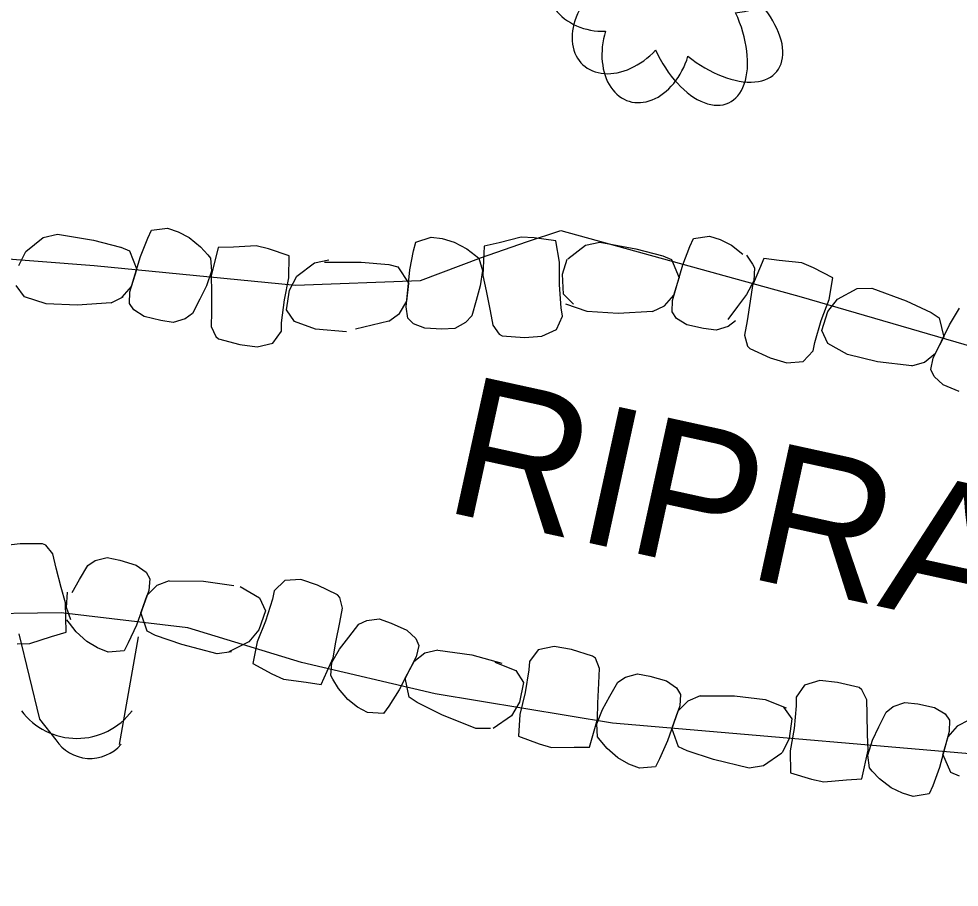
# Model space of a CAD drawing. Extents: x 588843 to 2552415, y 180129 to 269402.
# Drawn here: x 594553.76 to 594594.24, y 185096.89 to 185134.28 of the extents above; entities that cross this region are included whole.
import ezdxf

# ---------------------------------------------------------------- set-up
doc = ezdxf.new("R2010")
doc.units = 0
for name, color, linetype in [('Default', 7, 'Continuous'), ('E_DRN', 7, 'Continuous'), ('E_DRN_RipRap', 7, 'Continuous'), ('E_DRN_RipRap_Text', 7, 'Continuous'), ('E_LAND_Vegetation', 7, 'Continuous'), ('E_STRUCT', 7, 'Continuous')]:
    doc.layers.add(name, color=color, linetype=linetype)

# ---------------------------------------------------------------- blocks, each defined once
blk = doc.blocks.new('DTRE')
at = {"layer": 'Default'}
blk.add_circle((-0.184, 0), 0.183, dxfattribs=at)
for centre, major_axis, ratio in [((-1.87, 5.32), (1.359, -4.981), 0.782863), ((4.056, 2.736), (-5.272, -2.928), 0.691916), ((-5.872, 0.152), (4.932, -0.123), 0.832022), ((3.542, -3.707), (-5.012, 4.582), 0.560249), ((-2.492, -5.243), (1.802, 4.856), 0.716896)]:
    blk.add_ellipse(centre, major_axis=major_axis, ratio=ratio, start_param=1.570796, end_param=4.712389, dxfattribs=at)
blk = doc.blocks.new('CULV2')
at = {"layer": 'E_DRN'}
blk.add_arc((19.68, 14.76), 24.6, 216.8699, 323.1301, dxfattribs=at)
blk = doc.blocks.new('CULV2_4')
at = {"layer": 'E_DRN'}
blk.add_arc((64.6, 48.4), 80.7, 216.8699, 323.1301, dxfattribs=at)
blk = doc.blocks.new('RIPRT_3')
at = {"layer": 'E_DRN_RipRap_Text'}
blk.add_text('RIPRAP', height=39.37, dxfattribs=at).set_placement((-0.46, -11.78))
blk = doc.blocks.new('DTRE_4')
at = {"layer": 'E_LAND_Vegetation'}
blk.add_circle((-0.6, 0), 0.601, dxfattribs=at)
for centre, major_axis, ratio in [((-6.14, 17.45), (4.46, -16.34), 0.782863), ((13.31, 8.98), (-17.3, -9.61), 0.691916), ((-19.26, 0.5), (16.18, -0.4), 0.832022), ((11.62, -12.16), (-16.44, 15.03), 0.560249), ((-8.18, -17.2), (5.91, 15.93), 0.716896)]:
    blk.add_ellipse(centre, major_axis=major_axis, ratio=ratio, start_param=1.570796, end_param=4.712389, dxfattribs=at)

msp = doc.modelspace()

# ---------------------------------------------------------------- linework, layer by layer
at = {"layer": 'E_DRN_RipRap'}
for p, q in [((594559.475, 185125.186), (594560.163, 185125.27)), ((594560.163, 185125.27), (594560.621, 185125.117)), ((594554.057, 185124.269), (594554.805, 185124.871)), ((594554.805, 185124.871), (594555.415, 185125.012)), ((594555.415, 185125.012), (594556.97, 185124.746)), ((594559, 185124.054), (594559.311, 185124.836)), ((594559.311, 185124.836), (594559.475, 185125.186)), ((594560.621, 185125.117), (594561.096, 185124.861)), ((594561.096, 185124.861), (594561.58, 185124.47)), ((594570.842, 185124.673), (594571.501, 185124.889)), ((594571.501, 185124.889), (594571.981, 185124.828)), ((594571.981, 185124.828), (594572.496, 185124.669)), ((594575.386, 185124.884), (594574.439, 185124.638)), ((594575.937, 185124.855), (594575.386, 185124.884)), ((594576.867, 185124.731), (594575.937, 185124.855)), ((594582.639, 185124.477), (594582.8, 185124.831)), ((594582.8, 185124.831), (594583.49, 185124.927)), ((594583.49, 185124.927), (594583.952, 185124.783)), ((594556.97, 185124.746), (594558.13, 185124.456)), ((594558.149, 185124.457), (594558.523, 185124.287)), ((594561.58, 185124.47), (594561.889, 185124.123)), ((594562.336, 185124.444), (594562.036, 185123.218)), ((594562.994, 185124.455), (594562.336, 185124.444)), ((594563.968, 185124.512), (594562.994, 185124.455)), ((594564.503, 185124.378), (594563.968, 185124.512)), ((594570.747, 185124.297), (594570.842, 185124.673)), ((594572.496, 185124.669), (594573.048, 185124.378)), ((594573.795, 185124.5), (594573.735, 185123.237)), ((594574.439, 185124.638), (594573.795, 185124.5)), ((594577.037, 185123.802), (594576.867, 185124.731)), ((594577.394, 185123.948), (594578.155, 185124.539)), ((594578.155, 185124.539), (594578.768, 185124.671)), ((594578.768, 185124.671), (594580.321, 185124.383)), ((594580.321, 185124.383), (594581.477, 185124.077)), ((594582.336, 185123.69), (594582.639, 185124.477)), ((594583.952, 185124.783), (594584.431, 185124.536)), ((594584.431, 185124.536), (594584.923, 185124.154)), ((594553.755, 185123.664), (594554.057, 185124.269)), ((594558.523, 185124.287), (594558.842, 185123.495)), ((594558.539, 185122.529), (594559, 185124.054)), ((594561.889, 185124.123), (594562.003, 185123.98)), ((594562.003, 185123.98), (594562.055, 185123.423)), ((594565.39, 185124.076), (594564.503, 185124.378)), ((594565.379, 185123.132), (594565.39, 185124.076)), ((594570.592, 185123.469), (594570.747, 185124.297)), ((594573.048, 185124.378), (594573.417, 185124.097)), ((594573.417, 185124.097), (594573.557, 185123.979)), ((594573.557, 185123.979), (594573.715, 185123.442)), ((594581.477, 185124.077), (594581.854, 185123.914)), ((594585.088, 185124.113), (594585.339, 185123.723)), ((594565.727, 185123.201), (594566.491, 185123.779)), ((594566.491, 185123.779), (594567.104, 185123.899)), ((594566.912, 185123.811), (594568.488, 185123.799)), ((594568.488, 185123.799), (594569.678, 185123.7)), ((594569.678, 185123.7), (594570.078, 185123.605)), ((594570.078, 185123.605), (594570.543, 185122.89)), ((594577.03, 185122.833), (594577.037, 185123.802)), ((594577.166, 185123.292), (594577.366, 185123.937)), ((594581.854, 185123.914), (594582.184, 185123.129)), ((594581.891, 185122.157), (594582.336, 185123.69)), ((594585.339, 185123.723), (594585.429, 185123.564)), ((594585.833, 185123.97), (594585.34, 185122.808)), ((594586.487, 185123.879), (594585.833, 185123.97)), ((594587.462, 185123.783), (594586.487, 185123.879)), ((594587.971, 185123.566), (594587.462, 185123.783)), ((594558.61, 185122.757), (594558.842, 185123.495)), ((594562.055, 185123.423), (594561.837, 185122.792)), ((594562.036, 185123.218), (594562.049, 185122.533)), ((594565.408, 185122.607), (594565.727, 185123.201)), ((594570.432, 185121.882), (594570.592, 185123.469)), ((594573.715, 185123.442), (594573.622, 185122.781)), ((594573.735, 185123.237), (594573.88, 185122.568)), ((594577.198, 185122.428), (594577.166, 185123.292)), ((594585.429, 185123.564), (594585.392, 185123.007)), ((594588.802, 185123.13), (594587.971, 185123.566)), ((594554.008, 185122.314), (594553.646, 185122.807)), ((594561.837, 185122.792), (594561.549, 185122.218)), ((594565.187, 185122.183), (594565.379, 185123.132)), ((594570.457, 185122.12), (594570.543, 185122.89)), ((594573.622, 185122.781), (594573.449, 185122.161)), ((594577.1, 185121.844), (594577.03, 185122.833)), ((594581.96, 185122.387), (594582.184, 185123.129)), ((594585.392, 185123.007), (594585.076, 185122.419)), ((594585.34, 185122.808), (594585.245, 185122.13)), ((594588.641, 185122.201), (594588.802, 185123.13)), ((594558.203, 185122.304), (594558.61, 185122.757)), ((594558.518, 185122.031), (594558.539, 185122.529)), ((594562.049, 185122.533), (594562.045, 185121.667)), ((594565.274, 185121.754), (594565.408, 185122.607)), ((594573.88, 185122.568), (594574.042, 185121.716)), ((594577.635, 185121.999), (594577.198, 185122.428)), ((594581.556, 185121.926), (594581.96, 185122.387)), ((594585.076, 185122.419), (594584.699, 185121.897)), ((594588.997, 185122.214), (594589.847, 185122.665)), ((594589.847, 185122.665), (594590.473, 185122.688)), ((594590.473, 185122.688), (594591.951, 185122.135)), ((594554.931, 185122.014), (594554.008, 185122.314)), ((594556.262, 185121.947), (594554.931, 185122.014)), ((594557.736, 185122.054), (594556.262, 185121.947)), ((594557.736, 185122.054), (594558.249, 185122.306)), ((594558.702, 185121.753), (594558.518, 185122.031)), ((594561.549, 185122.218), (594561.228, 185121.597)), ((594565.067, 185121.2), (594565.187, 185122.183)), ((594570.144, 185121.596), (594570.457, 185122.12)), ((594573.449, 185122.161), (594573.252, 185121.489)), ((594578.227, 185121.682), (594577.309, 185121.995)), ((594581.876, 185121.66), (594581.891, 185122.157)), ((594585.245, 185122.13), (594585.103, 185121.276)), ((594588.299, 185121.295), (594588.641, 185122.201)), ((594588.586, 185121.678), (594588.997, 185122.214)), ((594591.951, 185122.135), (594593.036, 185121.632)), ((594559.148, 185121.471), (594558.702, 185121.753)), ((594561.228, 185121.597), (594560.917, 185121.366)), ((594562.045, 185121.667), (594562.038, 185121.04)), ((594565.62, 185121.248), (594565.274, 185121.754)), ((594569.68, 185121.264), (594570.144, 185121.596)), ((594570.506, 185121.389), (594570.432, 185121.882)), ((594574.042, 185121.716), (594574.155, 185121.099)), ((594577.162, 185121.482), (594577.1, 185121.844)), ((594579.559, 185121.596), (594578.227, 185121.682)), ((594581.038, 185121.681), (594579.559, 185121.596)), ((594581.038, 185121.681), (594581.556, 185121.926)), ((594582.063, 185121.385), (594581.876, 185121.66)), ((594584.699, 185121.897), (594584.281, 185121.335)), ((594588.317, 185120.858), (594588.586, 185121.678)), ((594593.036, 185121.632), (594593.38, 185121.405)), ((594593.816, 185121.101), (594594.249, 185121.824)), ((594559.863, 185121.292), (594559.148, 185121.471)), ((594560.406, 185121.209), (594559.863, 185121.292)), ((594560.917, 185121.366), (594560.406, 185121.209)), ((594565.058, 185120.834), (594565.067, 185121.2)), ((594566.53, 185120.918), (594565.62, 185121.248)), ((594569.68, 185121.264), (594568.243, 185120.921)), ((594570.74, 185121.152), (594570.506, 185121.389)), ((594571.232, 185120.961), (594570.74, 185121.152)), ((594572.99, 185121.202), (594572.519, 185120.948)), ((594573.252, 185121.489), (594572.99, 185121.202)), ((594576.903, 185120.907), (594577.162, 185121.482)), ((594582.514, 185121.112), (594582.063, 185121.385)), ((594584.602, 185121.277), (594584.292, 185121.041)), ((594585.103, 185121.276), (594584.996, 185120.66)), ((594588.024, 185120.344), (594588.299, 185121.295)), ((594593.38, 185121.405), (594593.57, 185120.575)), ((594562.038, 185121.04), (594562.232, 185120.6)), ((594564.694, 185120.32), (594565.058, 185120.834)), ((594567.856, 185120.807), (594566.53, 185120.918)), ((594571.969, 185120.924), (594571.232, 185120.961)), ((594572.519, 185120.948), (594571.969, 185120.924)), ((594574.155, 185121.099), (594574.43, 185120.705)), ((594576.274, 185120.613), (594576.903, 185120.907)), ((594583.234, 185120.946), (594582.514, 185121.112)), ((594583.781, 185120.874), (594583.234, 185120.946)), ((594584.292, 185121.041), (594583.781, 185120.874)), ((594588.58, 185120.305), (594588.317, 185120.858)), ((594593.116, 185119.669), (594593.816, 185121.101)), ((594562.232, 185120.6), (594562.355, 185120.509)), ((594562.355, 185120.509), (594563.273, 185120.256)), ((594574.43, 185120.705), (594574.568, 185120.639)), ((594574.568, 185120.639), (594575.519, 185120.569)), ((594575.519, 185120.569), (594576.274, 185120.613)), ((594584.996, 185120.66), (594585.118, 185120.195)), ((594587.956, 185119.984), (594588.024, 185120.344)), ((594593.223, 185119.883), (594593.57, 185120.575)), ((594563.273, 185120.256), (594564.022, 185120.153)), ((594564.022, 185120.153), (594564.694, 185120.32)), ((594585.118, 185120.195), (594585.225, 185120.086)), ((594585.225, 185120.086), (594586.095, 185119.693)), ((594587.514, 185119.534), (594587.956, 185119.984)), ((594589.429, 185119.837), (594588.58, 185120.305)), ((594586.095, 185119.693), (594586.821, 185119.474)), ((594586.821, 185119.474), (594587.514, 185119.534)), ((594590.726, 185119.521), (594589.429, 185119.837)), ((594592.195, 185119.348), (594590.726, 185119.521)), ((594592.747, 185119.499), (594593.223, 185119.883)), ((594593.016, 185119.182), (594593.116, 185119.669)), ((594592.195, 185119.348), (594592.747, 185119.499)), ((594593.153, 185118.878), (594593.016, 185119.182)), ((594593.551, 185118.53), (594593.153, 185118.878)), ((594594.231, 185118.242), (594593.551, 185118.53)), ((594553.821, 185111.684), (594553.07, 185111.592)), ((594554.773, 185111.675), (594553.821, 185111.684)), ((594554.916, 185111.617), (594554.773, 185111.675)), ((594555.216, 185111.241), (594554.916, 185111.617)), ((594555.368, 185110.633), (594555.216, 185111.241)), ((594557.044, 185110.958), (594557.561, 185111.089)), ((594557.561, 185111.089), (594558.099, 185110.978)), ((594555.584, 185109.793), (594555.368, 185110.633)), ((594556.371, 185110.141), (594556.722, 185110.744)), ((594556.722, 185110.744), (594557.044, 185110.958)), ((594558.099, 185110.978), (594558.802, 185110.762)), ((594558.802, 185110.762), (594559.233, 185110.456)), ((594559.233, 185110.456), (594559.402, 185110.169)), ((594556.054, 185109.582), (594556.371, 185110.141)), ((594559.702, 185109.88), (594559.273, 185109.448)), ((594559.402, 185110.169), (594559.355, 185109.673)), ((594560.231, 185110.088), (594559.702, 185109.88)), ((594560.231, 185110.088), (594561.702, 185110.07)), ((594561.702, 185110.07), (594563.017, 185109.89)), ((594563.284, 185109.841), (594564.121, 185109.351)), ((594565.204, 185110.096), (594564.751, 185109.657)), ((594565.897, 185110.138), (594565.204, 185110.096)), ((594566.616, 185109.9), (594565.897, 185110.138)), ((594567.475, 185109.486), (594566.616, 185109.9)), ((594555.772, 185109.134), (594555.584, 185109.793)), ((594555.805, 185108.931), (594555.855, 185109.597)), ((594559.355, 185109.673), (594558.818, 185108.174)), ((594559.273, 185109.448), (594559.005, 185108.724)), ((594564.751, 185109.657), (594564.675, 185109.298)), ((594567.579, 185109.373), (594567.475, 185109.486)), ((594555.793, 185107.87), (594555.772, 185109.134)), ((594564.121, 185109.351), (594564.37, 185108.792)), ((594564.675, 185109.298), (594564.377, 185108.354)), ((594567.69, 185108.906), (594567.579, 185109.373)), ((594555.997, 185108.405), (594555.805, 185108.931)), ((594559.282, 185107.917), (594559.005, 185108.724)), ((594564.37, 185108.792), (594564.082, 185107.978)), ((594567.569, 185108.292), (594567.69, 185108.906)), ((594555.936, 185108.256), (594555.829, 185108.405)), ((594556.225, 185107.893), (594555.936, 185108.256)), ((594564.377, 185108.354), (594564.014, 185107.457)), ((594567.406, 185107.441), (594567.569, 185108.292)), ((594567.957, 185107.66), (594568.387, 185108.212)), ((594568.387, 185108.212), (594568.736, 185108.382)), ((594568.736, 185108.382), (594569.268, 185108.444)), ((594569.268, 185108.444), (594569.789, 185108.264)), ((594569.789, 185108.264), (594570.461, 185107.958)), ((594555.159, 185107.69), (594555.793, 185107.87)), ((594556.689, 185107.477), (594556.225, 185107.893)), ((594558.818, 185108.174), (594558.469, 185107.409)), ((594559.647, 185107.727), (594559.282, 185107.917)), ((594564.082, 185107.978), (594563.659, 185107.453)), ((594570.461, 185107.958), (594570.849, 185107.6)), ((594553.679, 185107.378), (594554.231, 185107.385)), ((594554.231, 185107.385), (594555.159, 185107.69)), ((594557.148, 185107.197), (594556.689, 185107.477)), ((594558.469, 185107.409), (594558.287, 185107.068)), ((594560.773, 185107.34), (594559.647, 185107.727)), ((594563.659, 185107.453), (594562.8, 185107.024)), ((594564.014, 185107.457), (594563.831, 185106.532)), ((594567.295, 185106.766), (594567.406, 185107.441)), ((594567.568, 185107.148), (594567.957, 185107.66)), ((594570.849, 185107.6), (594570.979, 185107.293)), ((594557.598, 185107.02), (594557.148, 185107.197)), ((594558.287, 185107.068), (594557.598, 185107.02)), ((594562.295, 185106.943), (594560.773, 185107.34)), ((594562.911, 185107.031), (594562.295, 185106.943)), ((594567.238, 185106.568), (594567.568, 185107.148)), ((594570.979, 185107.293), (594570.867, 185106.809)), ((594571.794, 185107.106), (594571.24, 185106.969)), ((594571.794, 185107.106), (594573.257, 185106.896)), ((594576.118, 185107.118), (594575.733, 185106.617)), ((594576.799, 185107.261), (594576.118, 185107.118)), ((594577.547, 185107.131), (594576.799, 185107.261)), ((594578.457, 185106.847), (594577.547, 185107.131)), ((594566.774, 185105.616), (594567.295, 185106.766)), ((594567.187, 185106.012), (594567.238, 185106.568)), ((594570.867, 185106.809), (594570.134, 185105.394)), ((594570.755, 185106.597), (594570.392, 185105.914)), ((594571.24, 185106.969), (594570.755, 185106.597)), ((594573.257, 185106.896), (594574.543, 185106.546)), ((594574.252, 185106.584), (594575.152, 185106.222)), ((594575.733, 185106.617), (594575.709, 185106.251)), ((594578.577, 185106.751), (594578.457, 185106.847)), ((594578.754, 185106.305), (594578.577, 185106.751)), ((594563.831, 185106.532), (594564.65, 185106.074)), ((594575.152, 185106.222), (594575.48, 185105.706)), ((594575.709, 185106.251), (594575.55, 185105.274)), ((594578.722, 185105.68), (594578.754, 185106.305)), ((594564.65, 185106.074), (594565.153, 185105.845)), ((594565.153, 185105.845), (594566.124, 185105.724)), ((594567.274, 185105.851), (594567.187, 185106.012)), ((594567.515, 185105.454), (594567.274, 185105.851)), ((594570.562, 185105.079), (594570.392, 185105.914)), ((594579.545, 185105.721), (594579.867, 185105.941)), ((594579.867, 185105.941), (594580.385, 185106.08)), ((594580.385, 185106.08), (594580.927, 185105.978)), ((594580.927, 185105.978), (594581.638, 185105.775)), ((594581.638, 185105.775), (594582.074, 185105.477)), ((594588.245, 185105.787), (594587.574, 185105.598)), ((594588.999, 185105.708), (594588.245, 185105.787)), ((594566.124, 185105.724), (594566.774, 185105.616)), ((594567.921, 185104.981), (594567.515, 185105.454)), ((594570.134, 185105.394), (594569.685, 185104.682)), ((594575.48, 185105.706), (594575.311, 185104.859)), ((594578.684, 185104.815), (594578.722, 185105.68)), ((594579.198, 185105.113), (594579.545, 185105.721)), ((594582.074, 185105.477), (594582.247, 185105.193)), ((594587.574, 185105.598), (594587.223, 185105.073)), ((594589.927, 185105.486), (594588.999, 185105.708)), ((594590.053, 185105.398), (594589.927, 185105.486)), ((594590.26, 185104.965), (594590.053, 185105.398)), ((594568.342, 185104.643), (594567.921, 185104.981)), ((594570.9, 185104.844), (594570.562, 185105.079)), ((594575.55, 185105.274), (594575.319, 185104.333)), ((594578.886, 185104.549), (594579.198, 185105.113)), ((594582.247, 185105.193), (594582.206, 185104.697)), ((594583.082, 185105.127), (594582.553, 185104.91)), ((594583.082, 185105.127), (594584.562, 185105.134)), ((594584.562, 185105.134), (594585.888, 185104.977)), ((594585.888, 185104.977), (594586.788, 185104.615)), ((594587.223, 185105.073), (594587.224, 185104.706)), ((594590.269, 185104.339), (594590.26, 185104.965)), ((594568.766, 185104.41), (594568.342, 185104.643)), ((594569.685, 185104.682), (594569.459, 185104.368)), ((594571.971, 185104.313), (594570.9, 185104.844)), ((594575.311, 185104.859), (594574.967, 185104.277)), ((594578.643, 185103.927), (594578.886, 185104.549)), ((594578.671, 185104.131), (594578.684, 185104.815)), ((594582.206, 185104.697), (594581.683, 185103.19)), ((594582.553, 185104.91), (594582.126, 185104.471)), ((594586.67, 185104.64), (594587.031, 185104.146)), ((594587.224, 185104.706), (594587.13, 185103.72)), ((594591.088, 185104.435), (594591.394, 185104.676)), ((594591.394, 185104.676), (594591.902, 185104.85)), ((594591.902, 185104.85), (594592.45, 185104.785)), ((594592.45, 185104.785), (594593.172, 185104.63)), ((594593.172, 185104.63), (594593.627, 185104.362)), ((594569.459, 185104.368), (594568.766, 185104.41)), ((594573.433, 185103.722), (594571.971, 185104.313)), ((594574.967, 185104.277), (594574.178, 185103.726)), ((594575.319, 185104.333), (594575.271, 185103.391)), ((594582.126, 185104.471), (594581.864, 185103.742)), ((594587.031, 185104.146), (594586.92, 185103.289)), ((594590.288, 185103.473), (594590.269, 185104.339)), ((594590.782, 185103.805), (594591.088, 185104.435)), ((594593.627, 185104.362), (594593.819, 185104.09)), ((594578.32, 185102.917), (594578.671, 185104.131)), ((594578.673, 185103.369), (594578.643, 185103.927)), ((594582.153, 185102.941), (594581.864, 185103.742)), ((594590.508, 185103.222), (594590.782, 185103.805)), ((594594.143, 185103.829), (594593.746, 185103.362)), ((594593.819, 185104.09), (594593.811, 185103.593)), ((594594.657, 185104.081), (594594.143, 185103.829)), ((594574.059, 185103.729), (594573.433, 185103.722)), ((594575.271, 185103.391), (594576.149, 185103.059)), ((594578.782, 185103.222), (594578.673, 185103.369)), ((594587.13, 185103.72), (594586.962, 185102.766)), ((594590.321, 185102.789), (594590.288, 185103.473)), ((594593.811, 185103.593), (594593.39, 185102.054)), ((594593.746, 185103.362), (594593.534, 185102.617)), ((594576.149, 185103.059), (594576.68, 185102.906)), ((594576.68, 185102.906), (594577.66, 185102.929)), ((594577.66, 185102.929), (594578.32, 185102.917)), ((594579.077, 185102.865), (594578.782, 185103.222)), ((594581.683, 185103.19), (594581.34, 185102.42)), ((594582.521, 185102.758), (594582.153, 185102.941)), ((594586.92, 185103.289), (594586.615, 185102.685)), ((594590.307, 185102.584), (594590.508, 185103.222)), ((594579.548, 185102.457), (594579.077, 185102.865)), ((594583.659, 185102.39), (594582.521, 185102.758)), ((594586.603, 185102.669), (594585.813, 185102.119)), ((594586.962, 185102.766), (594586.977, 185101.822)), ((594590.052, 185101.554), (594590.321, 185102.789)), ((594590.374, 185102.029), (594590.307, 185102.584)), ((594593.875, 185101.837), (594593.534, 185102.617)), ((594580.014, 185102.185), (594579.548, 185102.457)), ((594580.468, 185102.017), (594580.014, 185102.185)), ((594581.34, 185102.42), (594581.161, 185102.076)), ((594585.194, 185102.02), (594583.659, 185102.39)), ((594585.813, 185102.119), (594585.194, 185102.02)), ((594581.161, 185102.076), (594580.468, 185102.017)), ((594586.977, 185101.822), (594587.875, 185101.549)), ((594590.492, 185101.89), (594590.374, 185102.029)), ((594590.811, 185101.554), (594590.492, 185101.89)), ((594593.39, 185102.054), (594593.099, 185101.262)), ((594594.255, 185101.679), (594593.875, 185101.837)), ((594587.875, 185101.549), (594588.416, 185101.433)), ((594588.416, 185101.433), (594589.392, 185101.522)), ((594589.392, 185101.522), (594590.052, 185101.554)), ((594591.308, 185101.178), (594590.811, 185101.554)), ((594591.791, 185100.938), (594591.308, 185101.178)), ((594592.255, 185100.801), (594591.791, 185100.938)), ((594592.943, 185100.907), (594592.255, 185100.801)), ((594593.099, 185101.262), (594592.943, 185100.907))]:
    msp.add_line(p, q, dxfattribs=at)
for points in [[(594545.677, 185124.54), (594556.994, 185123.656), (594565.662, 185122.814), (594571.043, 185123.015), (594573.68, 185124.001), (594575.614, 185124.676), (594577.088, 185125.176), (594587.431, 185122.318), (594607.752, 185116.401), (594618.068, 185113.448), (594626.91, 185110.713)], [(594629.405, 185096.893), (594612.288, 185100.768), (594597.699, 185102.383), (594579.31, 185103.959), (594571.685, 185105.22), (594565.925, 185106.561), (594561.031, 185108.064), (594555.582, 185108.702), (594551.471, 185108.65)]]:
    msp.add_lwpolyline(points, dxfattribs=at)
at = {"layer": 'E_STRUCT'}
for points in [[(594553.758, 185107.808), (594554.649, 185104.123), (594555.354, 185103.232)], [(594558.889, 185107.67), (594558.076, 185103.039)]]:
    msp.add_lwpolyline(points, dxfattribs=at)

# ---------------------------------------------------------------- block references
at = {"layer": 'E_DRN'}
for name, p, xscale, yscale, rotation in [('CULV2', (594553.866, 185104.49), 0.1211757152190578, 0.12117571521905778, 0.0479772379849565), ('CULV2_4', (594555.35, 185103.239), 0.021828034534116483, 0.02182803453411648, -3.875021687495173)]:
    msp.add_blockref(name, p, dxfattribs=dict(at, xscale=xscale, yscale=yscale, rotation=rotation))
at = {"layer": 'E_DRN_RipRap_Text', "xscale": 0.15240030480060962, "yscale": 0.1524003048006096, "rotation": -12.34204883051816}
msp.add_blockref('RIPRT_3', (594572.392, 185114.847), dxfattribs=at)
at = {"layer": 'E_LAND_Vegetation'}
for name, p, xscale, yscale, rotation in [('DTRE', (594581.968, 185136.136), 0.4999999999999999, 0.49999999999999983, -22.695353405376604), ('DTRE_4', (594581.873, 185135.9), 0.15240030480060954, 0.15240030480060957, 3.4338469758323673)]:
    msp.add_blockref(name, p, dxfattribs=dict(at, xscale=xscale, yscale=yscale, rotation=rotation))

doc.saveas('drawing.dxf')
